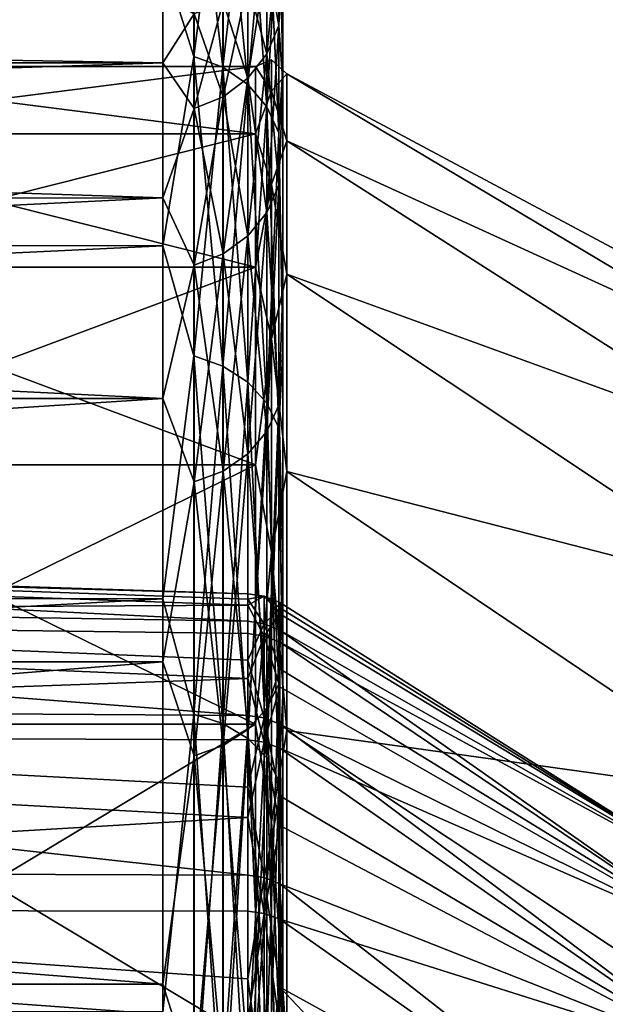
# Model space of a CAD drawing. Header units: metres. Extents: x 59 to 135, y -85 to 115.
# Tile 262 of 290: x 102.65 to 105.09, y 44.76 to 48.86. Entities that reach past the tile are written whole.
import ezdxf

# ---------------------------------------------------------------- set-up
doc = ezdxf.new("R2010")
doc.units = ezdxf.units.M
doc.layers.add('solid_20_404_502_XXX', color=7, linetype='CONTINUOUS')

msp = doc.modelspace()

# ---------------------------------------------------------------- linework, layer by layer
at = {"layer": 'solid_20_404_502_XXX'}
for points in [[(103.378906, 48.707054, -9.971992), (103.25, 49.118969, -9.109835), (103.378906, 49.693363, -7.590836)], [(103.378906, 49.693363, 7.590836), (103.25, 49.118969, 9.109835), (103.378906, 48.707054, 9.971992)], [(103.378906, 49.693363, 7.590836), (103.378906, 48.707054, 9.971992), (103.499657, 49.646275, 7.574359)], [(103.378906, 49.693363, -7.590836), (103.499657, 49.646275, -7.574359), (103.499657, 48.662106, -9.950346)], [(103.378906, 48.707054, -9.971992), (103.378906, 49.693363, -7.590836), (103.499657, 48.662106, -9.950346)], [(103.378906, 48.707054, 9.971992), (103.499657, 48.662106, 9.950346), (103.499657, 49.646275, 7.574359)], [(103.499657, 49.646275, 7.574359), (103.499657, 48.662106, 9.950346), (103.603371, 49.571262, 7.548111)], [(103.499657, 49.646275, -7.574359), (103.603371, 49.571262, -7.548111), (103.603371, 48.590508, -9.915866)], [(103.499657, 48.662106, -9.950346), (103.499657, 49.646275, -7.574359), (103.603371, 48.590508, -9.915866)], [(103.499657, 48.662106, 9.950346), (103.603371, 48.590508, 9.915866), (103.603371, 49.571262, 7.548111)], [(103.603371, 49.571262, 7.548111), (103.603371, 48.590508, 9.915866), (103.682945, 49.473454, 7.513886)], [(103.603371, 49.571262, -7.548111), (103.682945, 49.473454, -7.513886), (103.682945, 48.497143, -9.870904)], [(103.603371, 48.590508, -9.915866), (103.603371, 49.571262, -7.548111), (103.682945, 48.497143, -9.870904)], [(103.732964, 49.359524, 7.47402), (103.75, 48.658627, 8.914642), (103.75, 49.554035, 6.455459)], [(103.732964, 49.359524, -7.47402), (103.75, 49.554035, -6.45546), (103.75, 48.658627, -8.914643)], [(103.75, 49.463573, 1.250785), (103.75, 49.554035, 6.455459), (103.75, 48.658627, 8.914642)], [(103.75, 49.173119, -3.734782), (103.75, 48.658627, -8.914643), (103.75, 49.554035, -6.45546)], [(103.603371, 48.590508, 9.915866), (103.682945, 48.497143, 9.870904), (103.682945, 49.473454, 7.513886)], [(103.682945, 49.473454, 7.513886), (103.682945, 48.497143, 9.870904), (103.732964, 49.359524, 7.47402)], [(103.682945, 49.473454, -7.513886), (103.732964, 49.359524, -7.47402), (103.732964, 48.388393, -9.818533)], [(103.682945, 48.497143, -9.870904), (103.682945, 49.473454, -7.513886), (103.732964, 48.388393, -9.818533)], [(103.75, 49.173119, 3.734782), (103.75, 49.463573, 1.250785), (103.75, 48.658627, 8.914642)], [(103.682945, 48.497143, 9.870904), (103.732964, 48.388393, 9.818533), (103.732964, 49.359524, 7.47402)], [(103.732964, 49.359524, 7.47402), (103.732964, 48.388393, 9.818533), (103.75, 48.658627, 8.914642)], [(103.732964, 48.388393, -9.818533), (103.732964, 49.359524, -7.47402), (103.75, 48.658627, -8.914643)], [(103.733101, 49.236721, 2.392804), (103.733101, 48.835278, 4.755517), (103.683212, 49.116722, 2.379283)], [(103.733101, 49.236721, -2.392804), (103.683212, 49.116722, -2.379283), (103.683212, 48.717548, -4.728645)], [(103.733101, 48.835278, -4.755517), (103.733101, 49.236721, -2.392804), (103.683212, 48.717548, -4.728645)], [(103.733101, 48.835278, -4.755517), (103.75, 49.173119, -3.734782), (103.733101, 49.236721, -2.392804)], [(103.733101, 49.236721, 2.392804), (103.75, 49.173119, 3.734782), (103.733101, 48.835278, 4.755517)], [(103.733101, 48.835278, -4.755517), (103.75, 48.595985, -6.168858), (103.75, 49.173119, -3.734782)], [(103.733101, 48.835278, 4.755517), (103.75, 49.173119, 3.734782), (103.75, 48.595985, 6.168859)], [(103.75, 48.595985, 6.168859), (103.75, 49.173119, 3.734782), (103.75, 48.658627, 8.914642)], [(103.75, 49.173119, -3.734782), (103.75, 48.595985, -6.168858), (103.75, 48.658627, -8.914643)], [(103.25, 49.118969, -9.109835), (72.358109, 47.919746, -11.497985), (72.34034, 49.120304, -9.106745)], [(103.25, 49.118969, 9.109835), (72.34034, 49.120117, 9.107179), (72.358109, 47.919556, 11.498317)], [(103.25, 49.118969, -9.109835), (103.25, 47.918583, -11.5), (72.358109, 47.919746, -11.497985)], [(103.25, 47.918583, 11.5), (103.25, 49.118969, 9.109835), (72.358109, 47.919556, 11.498317)], [(103.378906, 48.707054, -9.971992), (103.25, 47.918583, -11.5), (103.25, 49.118969, -9.109835)], [(103.378906, 48.707054, 9.971992), (103.25, 49.118969, 9.109835), (103.25, 47.918583, 11.5)], [(103.683212, 49.116722, 2.379283), (103.683212, 48.717548, 4.728645), (103.603737, 49.013668, 2.367671)], [(103.683212, 49.116722, -2.379283), (103.603737, 49.013668, -2.367671), (103.603737, 48.61644, -4.705568)], [(103.683212, 48.717548, -4.728645), (103.683212, 49.116722, -2.379283), (103.603737, 48.61644, -4.705568)], [(103.733101, 48.835278, 4.755517), (103.683212, 48.717548, 4.728645), (103.683212, 49.116722, 2.379283)], [(103.603737, 49.013668, 2.367671), (103.603737, 48.61644, 4.705568), (103.500114, 48.934589, 2.358762)], [(103.603737, 49.013668, -2.367671), (103.500114, 48.934589, -2.358762), (103.500114, 48.538857, -4.68786)], [(103.603737, 48.61644, -4.705568), (103.603737, 49.013668, -2.367671), (103.500114, 48.538857, -4.68786)], [(103.683212, 48.717548, 4.728645), (103.603737, 48.61644, 4.705568), (103.603737, 49.013668, 2.367671)], [(103.25, 48.96447, 1.221041), (103.25, 48.680962, 3.646612), (86.25, 48.964455, 1.221133)], [(103.25, 48.96447, -1.221041), (86.25, 48.964455, -1.221133), (86.25, 48.680981, -3.646483)], [(103.25, 48.680962, -3.646612), (103.25, 48.96447, -1.221041), (86.25, 48.680981, -3.646483)], [(103.25, 48.680962, 3.646612), (86.25, 48.680981, 3.646483), (86.25, 48.964455, 1.221133)], [(103.37941, 48.884888, 2.353162), (103.25, 48.680962, 3.646612), (103.25, 48.96447, 1.221041)], [(103.37941, 48.884888, -2.353162), (103.25, 48.96447, -1.221041), (103.25, 48.680962, -3.646612)], [(103.500114, 48.934589, 2.358762), (103.500114, 48.538857, 4.68786), (103.37941, 48.884888, 2.353162)], [(103.500114, 48.934589, -2.358762), (103.37941, 48.884888, -2.353162), (103.37941, 48.490097, -4.676731)], [(103.500114, 48.538857, -4.68786), (103.500114, 48.934589, -2.358762), (103.37941, 48.490097, -4.676731)], [(103.603737, 48.61644, 4.705568), (103.500114, 48.538857, 4.68786), (103.500114, 48.934589, 2.358762)], [(103.37941, 48.884888, 2.353162), (103.37941, 48.490097, 4.676731), (103.25, 48.680962, 3.646612)], [(103.37941, 48.490097, -4.676731), (103.37941, 48.884888, -2.353162), (103.25, 48.680962, -3.646612)], [(103.500114, 48.538857, 4.68786), (103.37941, 48.490097, 4.676731), (103.37941, 48.884888, 2.353162)], [(103.733101, 48.835278, 4.755517), (103.733101, 48.171822, 7.058425), (103.683212, 48.717548, 4.728645)], [(103.733101, 48.835278, -4.755517), (103.683212, 48.717548, -4.728645), (103.683212, 48.057842, -7.018542)], [(103.733101, 48.171822, -7.058425), (103.733101, 48.835278, -4.755517), (103.683212, 48.057842, -7.018542)], [(103.733101, 48.171822, -7.058425), (103.75, 48.595985, -6.168858), (103.733101, 48.835278, -4.755517)], [(103.733101, 48.835278, 4.755517), (103.75, 48.595985, 6.168859), (103.733101, 48.171822, 7.058425)], [(103.378906, 47.460346, -12.227745), (103.25, 47.918583, -11.5), (103.378906, 48.707054, -9.971992)], [(103.378906, 48.707054, 9.971992), (103.25, 47.918583, 11.5), (103.378906, 47.460346, 12.227745)], [(103.378906, 48.707054, 9.971992), (103.378906, 47.460346, 12.227745), (103.499657, 48.662106, 9.950346)], [(103.378906, 48.707054, -9.971992), (103.499657, 48.662106, -9.950346), (103.499657, 47.418102, -12.201202)], [(103.378906, 47.460346, -12.227745), (103.378906, 48.707054, -9.971992), (103.499657, 47.418102, -12.201202)], [(103.683212, 48.717548, 4.728645), (103.683212, 48.057842, 7.018542), (103.603737, 48.61644, 4.705568)], [(103.683212, 48.717548, -4.728645), (103.603737, 48.61644, -4.705568), (103.603737, 47.959953, -6.98429)], [(103.683212, 48.057842, -7.018542), (103.683212, 48.717548, -4.728645), (103.603737, 47.959953, -6.98429)], [(103.733101, 48.171822, 7.058425), (103.683212, 48.057842, 7.018542), (103.683212, 48.717548, 4.728645)], [(103.25, 48.117779, 6.022868), (86.25, 48.117695, 6.023078), (86.25, 48.680981, 3.646483)], [(103.25, 48.680962, 3.646612), (103.25, 48.117779, 6.022868), (86.25, 48.680981, 3.646483)], [(103.25, 48.680962, -3.646612), (86.25, 48.680981, -3.646483), (86.25, 48.117695, -6.023078)], [(103.25, 48.117779, -6.022868), (103.25, 48.680962, -3.646612), (86.25, 48.117695, -6.023078)], [(101.430672, 48.664978, -1.203598), (103.635002, 48.664978, -1.203598), (103.635002, 48.385521, -3.594517)], [(101.430672, 48.385521, -3.594517), (101.430672, 48.664978, -1.203598), (103.635002, 48.385521, -3.594517)], [(101.430672, 48.664978, 1.203598), (103.635002, 48.664978, 1.203598), (103.635002, 48.664978, -1.203598)], [(101.430672, 48.664978, -1.203598), (101.430672, 48.664978, 1.203598), (103.635002, 48.664978, -1.203598)], [(101.430672, 48.385521, 3.594517), (103.635002, 48.385521, 3.594517), (103.635002, 48.664978, 1.203598)], [(101.430672, 48.664978, 1.203598), (101.430672, 48.385521, 3.594517), (103.635002, 48.664978, 1.203598)], [(103.37941, 48.490097, 4.676731), (103.25, 48.117779, 6.022868), (103.25, 48.680962, 3.646612)], [(103.37941, 48.490097, -4.676731), (103.25, 48.680962, -3.646612), (103.25, 48.117779, -6.022868)], [(103.378906, 47.460346, 12.227745), (103.499657, 47.418102, 12.201202), (103.499657, 48.662106, 9.950346)], [(103.499657, 48.662106, 9.950346), (103.499657, 47.418102, 12.201202), (103.603371, 48.590508, 9.915866)], [(103.499657, 48.662106, -9.950346), (103.603371, 48.590508, -9.915866), (103.603371, 47.350815, -12.158922)], [(103.499657, 47.418102, -12.201202), (103.499657, 48.662106, -9.950346), (103.603371, 47.350815, -12.158922)], [(103.702522, 48.692303), (103.635002, 48.664978, -1.203598), (103.635002, 48.664978, 1.203598)], [(103.702522, 48.692303), (103.702522, 48.562195, -2.316803), (103.635002, 48.664978, -1.203598)], [(103.702522, 48.562195, 2.316803), (103.702522, 48.692303), (103.635002, 48.664978, 1.203598)], [(103.702522, 48.562195, -2.316803), (103.635002, 48.385521, -3.594517), (103.635002, 48.664978, -1.203598)], [(103.702522, 48.562195, 2.316803), (103.635002, 48.664978, 1.203598), (103.635002, 48.385521, 3.594517)], [(103.702522, 48.692303), (103.766579, 48.634632, 1.201831), (103.766579, 48.634632, -1.201831)], [(103.702522, 48.562195, 2.316803), (103.766579, 48.634632, 1.201831), (103.702522, 48.692303)], [(103.702522, 48.692303), (103.766579, 48.634632, -1.201831), (103.702522, 48.562195, -2.316803)], [(103.732964, 48.388393, 9.818533), (103.75, 47.483383, 11.253761), (103.75, 48.658627, 8.914642)], [(103.732964, 48.388393, -9.818533), (103.75, 48.658627, -8.914643), (103.75, 47.483379, -11.253761)], [(103.75, 48.595985, 6.168859), (103.75, 48.658627, 8.914642), (103.75, 47.483383, 11.253761)], [(103.75, 47.740284, -8.51885), (103.75, 47.483379, -11.253761), (103.75, 48.658627, -8.914643)], [(103.75, 48.595985, -6.168858), (103.75, 47.740284, -8.51885), (103.75, 48.658627, -8.914643)], [(103.603737, 48.61644, 4.705568), (103.603737, 47.959953, 6.98429), (103.500114, 48.538857, 4.68786)], [(103.603737, 48.61644, -4.705568), (103.500114, 48.538857, -4.68786), (103.500114, 47.884838, -6.958006)], [(103.603737, 47.959953, -6.98429), (103.603737, 48.61644, -4.705568), (103.500114, 47.884838, -6.958006)], [(103.683212, 48.057842, 7.018542), (103.603737, 47.959953, 6.98429), (103.603737, 48.61644, 4.705568)], [(103.702522, 48.562195, 2.316803), (103.766579, 48.355587, 3.589239), (103.766579, 48.634632, 1.201831)], [(103.702522, 48.562195, -2.316803), (103.766579, 48.634632, -1.201831), (103.766579, 48.355587, -3.589239)], [(105.781776, 47.434959, 2.189794), (103.766579, 48.634632, 1.201831), (103.766579, 48.355587, 3.589239)], [(105.781776, 47.557938), (103.766579, 48.634632, -1.201831), (103.766579, 48.634632, 1.201831)], [(105.781776, 47.434959, 2.189794), (105.781776, 47.557938), (103.766579, 48.634632, 1.201831)], [(105.781776, 47.434959, -2.189794), (103.766579, 48.355587, -3.589239), (103.766579, 48.634632, -1.201831)], [(105.781776, 47.557938), (105.781776, 47.434959, -2.189794), (103.766579, 48.634632, -1.201831)], [(103.499657, 47.418102, 12.201202), (103.603371, 47.350815, 12.158922), (103.603371, 48.590508, 9.915866)], [(103.603371, 48.590508, 9.915866), (103.603371, 47.350815, 12.158922), (103.682945, 48.497143, 9.870904)], [(103.603371, 48.590508, -9.915866), (103.682945, 48.497143, -9.870904), (103.682945, 47.263073, -12.10379)], [(103.603371, 47.350815, -12.158922), (103.603371, 48.590508, -9.915866), (103.682945, 47.263073, -12.10379)], [(103.733101, 48.171822, -7.058425), (103.75, 47.740284, -8.51885), (103.75, 48.595985, -6.168858)], [(103.733101, 48.171822, 7.058425), (103.75, 48.595985, 6.168859), (103.75, 47.740284, 8.518851)], [(103.75, 47.740284, 8.518851), (103.75, 48.595985, 6.168859), (103.75, 47.483383, 11.253761)], [(103.500114, 48.538857, 4.68786), (103.500114, 47.884838, 6.958006), (103.37941, 48.490097, 4.676731)], [(103.500114, 48.538857, -4.68786), (103.37941, 48.490097, -4.676731), (103.37941, 47.837631, -6.941487)], [(103.500114, 47.884838, -6.958006), (103.500114, 48.538857, -4.68786), (103.37941, 47.837631, -6.941487)], [(103.603737, 47.959953, 6.98429), (103.500114, 47.884838, 6.958006), (103.500114, 48.538857, 4.68786)], [(103.702522, 48.562195, -2.316803), (103.702522, 48.173504, -4.60447), (103.635002, 48.385521, -3.594517)], [(103.702522, 48.173504, 4.60447), (103.702522, 48.562195, 2.316803), (103.635002, 48.385521, 3.594517)], [(103.702522, 48.173504, 4.60447), (103.766579, 48.355587, 3.589239), (103.702522, 48.562195, 2.316803)], [(103.702522, 48.562195, -2.316803), (103.766579, 48.355587, -3.589239), (103.702522, 48.173504, -4.60447)], [(103.603371, 47.350815, 12.158922), (103.682945, 47.263073, 12.10379), (103.682945, 48.497143, 9.870904)], [(103.682945, 48.497143, 9.870904), (103.682945, 47.263073, 12.10379), (103.732964, 48.388393, 9.818533)], [(103.682945, 48.497143, -9.870904), (103.732964, 48.388393, -9.818533), (103.732964, 47.16087, -12.039572)], [(103.682945, 47.263073, -12.10379), (103.682945, 48.497143, -9.870904), (103.732964, 47.16087, -12.039572)], [(103.37941, 48.490097, 4.676731), (103.37941, 47.837631, 6.941487), (103.25, 48.117779, 6.022868)], [(103.37941, 47.837631, -6.941487), (103.37941, 48.490097, -4.676731), (103.25, 48.117779, -6.022868)], [(103.500114, 47.884838, 6.958006), (103.37941, 47.837631, 6.941487), (103.37941, 48.490097, 4.676731)], [(101.430672, 48.385521, -3.594517), (103.635002, 48.385521, -3.594517), (103.635002, 47.830383, -5.936827)], [(101.430672, 47.830383, -5.936827), (101.430672, 48.385521, -3.594517), (103.635002, 47.830383, -5.936827)], [(101.430672, 47.830383, 5.936827), (103.635002, 47.830383, 5.936827), (103.635002, 48.385521, 3.594517)], [(101.430672, 48.385521, 3.594517), (101.430672, 47.830383, 5.936827), (103.635002, 48.385521, 3.594517)], [(103.702522, 48.173504, -4.60447), (103.635002, 47.830383, -5.936827), (103.635002, 48.385521, -3.594517)], [(103.702522, 48.173504, 4.60447), (103.635002, 48.385521, 3.594517), (103.635002, 47.830383, 5.936827)], [(103.682945, 47.263073, 12.10379), (103.732964, 47.16087, 12.039572), (103.732964, 48.388393, 9.818533)], [(103.732964, 48.388393, 9.818533), (103.732964, 47.16087, 12.039572), (103.75, 47.483383, 11.253761)], [(103.732964, 47.16087, -12.039572), (103.732964, 48.388393, -9.818533), (103.75, 47.483379, -11.253761)], [(103.702522, 48.173504, 4.60447), (103.766579, 47.801262, 5.928109), (103.766579, 48.355587, 3.589239)], [(103.702522, 48.173504, -4.60447), (103.766579, 48.355587, -3.589239), (103.766579, 47.801262, -5.928109)], [(105.781776, 47.067577, 4.35205), (103.766579, 48.355587, 3.589239), (103.766579, 47.801262, 5.928109)], [(105.781776, 47.067577, 4.35205), (105.781776, 47.434959, 2.189794), (103.766579, 48.355587, 3.589239)], [(105.781776, 47.067577, -4.35205), (103.766579, 47.801262, -5.928109), (103.766579, 48.355587, -3.589239)], [(105.781776, 47.434959, -2.189794), (105.781776, 47.067577, -4.35205), (103.766579, 48.355587, -3.589239)], [(103.702522, 48.173504, -4.60447), (103.702522, 47.53112, -6.834234), (103.635002, 47.830383, -5.936827)], [(103.702522, 47.53112, 6.834234), (103.702522, 48.173504, 4.60447), (103.635002, 47.830383, 5.936827)], [(103.733101, 48.171822, 7.058425), (103.733101, 47.254692, 9.272572), (103.683212, 48.057842, 7.018542)], [(103.733101, 48.171822, -7.058425), (103.683212, 48.057842, -7.018542), (103.683212, 47.145893, -9.220177)], [(103.733101, 47.254692, -9.272572), (103.733101, 48.171822, -7.058425), (103.683212, 47.145893, -9.220177)], [(103.702522, 47.53112, 6.834234), (103.766579, 47.801262, 5.928109), (103.702522, 48.173504, 4.60447)], [(103.702522, 48.173504, -4.60447), (103.766579, 47.801262, -5.928109), (103.702522, 47.53112, -6.834234)], [(103.733101, 47.254692, -9.272572), (103.75, 47.740284, -8.51885), (103.733101, 48.171822, -7.058425)], [(103.733101, 48.171822, 7.058425), (103.75, 47.740284, 8.518851), (103.733101, 47.254692, 9.272572)], [(103.25, 48.117779, 6.022868), (103.25, 47.282539, 8.317675), (86.25, 48.117695, 6.023078)], [(103.25, 48.117779, -6.022868), (86.25, 48.117695, -6.023078), (86.25, 47.282669, -8.317341)], [(103.25, 47.282539, -8.317675), (103.25, 48.117779, -6.022868), (86.25, 47.282669, -8.317341)], [(103.25, 47.282539, 8.317675), (86.25, 47.282669, 8.317341), (86.25, 48.117695, 6.023078)], [(103.37941, 47.837631, 6.941487), (103.25, 47.282539, 8.317675), (103.25, 48.117779, 6.022868)], [(103.37941, 47.837631, -6.941487), (103.25, 48.117779, -6.022868), (103.25, 47.282539, -8.317675)], [(103.683212, 48.057842, 7.018542), (103.683212, 47.145893, 9.220177), (103.603737, 47.959953, 6.98429)], [(103.683212, 48.057842, -7.018542), (103.603737, 47.959953, -6.98429), (103.603737, 47.052456, -9.175179)], [(103.683212, 47.145893, -9.220177), (103.683212, 48.057842, -7.018542), (103.603737, 47.052456, -9.175179)], [(103.733101, 47.254692, 9.272572), (103.683212, 47.145893, 9.220177), (103.683212, 48.057842, 7.018542)], [(103.25, 47.918583, -11.5), (72.37986, 46.450497, -13.732411), (72.358109, 47.919746, -11.497985)], [(103.25, 47.918583, 11.5), (72.358109, 47.919556, 11.498317), (72.379868, 46.450268, 13.73272)], [(103.603737, 47.959953, 6.98429), (103.603737, 47.052456, 9.175179), (103.500114, 47.884838, 6.958006)], [(103.603737, 47.959953, -6.98429), (103.500114, 47.884838, -6.958006), (103.500114, 46.980759, -9.140652)], [(103.603737, 47.052456, -9.175179), (103.603737, 47.959953, -6.98429), (103.500114, 46.980759, -9.140652)], [(103.683212, 47.145893, 9.220177), (103.603737, 47.052456, 9.175179), (103.603737, 47.959953, 6.98429)], [(103.25, 47.918583, -11.5), (103.25, 46.448833, -13.734648), (72.37986, 46.450497, -13.732411)], [(103.25, 46.448833, 13.734648), (103.25, 47.918583, 11.5), (72.379868, 46.450268, 13.73272)], [(103.378906, 47.460346, -12.227745), (103.25, 46.448833, -13.734648), (103.25, 47.918583, -11.5)], [(103.378906, 47.460346, 12.227745), (103.25, 47.918583, 11.5), (103.25, 46.448833, 13.734648)], [(103.500114, 47.884838, 6.958006), (103.500114, 46.980759, 9.140652), (103.37941, 47.837631, 6.941487)], [(103.500114, 47.884838, -6.958006), (103.37941, 47.837631, -6.941487), (103.37941, 46.935696, -9.118951)], [(103.500114, 46.980759, -9.140652), (103.500114, 47.884838, -6.958006), (103.37941, 46.935696, -9.118951)], [(103.603737, 47.052456, 9.175179), (103.500114, 46.980759, 9.140652), (103.500114, 47.884838, 6.958006)], [(103.37941, 47.837631, 6.941487), (103.37941, 46.935696, 9.118951), (103.25, 47.282539, 8.317675)], [(103.37941, 46.935696, -9.118951), (103.37941, 47.837631, -6.941487), (103.25, 47.282539, -8.317675)], [(103.500114, 46.980759, 9.140652), (103.37941, 46.935696, 9.118951), (103.37941, 47.837631, 6.941487)], [(101.430672, 47.830383, -5.936827), (103.635002, 47.830383, -5.936827), (103.635002, 47.007072, -8.198852)], [(101.430672, 47.007072, -8.198852), (101.430672, 47.830383, -5.936827), (103.635002, 47.007072, -8.198852)], [(101.430672, 47.007072, 8.198852), (103.635002, 47.007072, 8.198852), (103.635002, 47.830383, 5.936827)], [(101.430672, 47.830383, 5.936827), (101.430672, 47.007072, 8.198852), (103.635002, 47.830383, 5.936827)], [(103.702522, 47.53112, -6.834234), (103.635002, 47.007072, -8.198852), (103.635002, 47.830383, -5.936827)], [(103.702522, 47.53112, 6.834234), (103.635002, 47.830383, 5.936827), (103.635002, 47.007072, 8.198852)], [(103.702522, 47.53112, 6.834234), (103.766579, 46.979164, 8.186811), (103.766579, 47.801262, 5.928109)], [(103.702522, 47.53112, -6.834234), (103.766579, 47.801262, -5.928109), (103.766579, 46.979164, -8.186811)], [(105.781776, 46.460411, 6.459577), (103.766579, 47.801262, 5.928109), (103.766579, 46.979164, 8.186811)], [(105.781776, 46.460411, 6.459577), (105.781776, 47.067577, 4.35205), (103.766579, 47.801262, 5.928109)], [(105.781776, 46.460411, -6.459577), (103.766579, 46.979164, -8.186811), (103.766579, 47.801262, -5.928109)], [(105.781776, 47.067577, -4.35205), (105.781776, 46.460411, -6.459577), (103.766579, 47.801262, -5.928109)], [(103.733101, 47.254692, -9.272572), (103.75, 46.617165, -10.754092), (103.75, 47.740284, -8.51885)], [(103.733101, 47.254692, 9.272572), (103.75, 47.740284, 8.518851), (103.75, 46.617165, 10.754092)], [(103.75, 46.617165, 10.754092), (103.75, 47.740284, 8.518851), (103.75, 47.483383, 11.253761)], [(103.75, 47.740284, -8.51885), (103.75, 46.617165, -10.754092), (103.75, 47.483379, -11.253761)], [(103.702522, 47.53112, -6.834234), (103.702522, 46.64312, -8.978053), (103.635002, 47.007072, -8.198852)], [(103.702522, 46.64312, 8.978053), (103.702522, 47.53112, 6.834234), (103.635002, 47.007072, 8.198852)], [(103.702522, 46.64312, 8.978053), (103.766579, 46.979164, 8.186811), (103.702522, 47.53112, 6.834234)], [(103.702522, 47.53112, -6.834234), (103.766579, 46.979164, -8.186811), (103.702522, 46.64312, -8.978053)], [(103.732964, 47.16087, 12.039572), (103.75, 46.044792, 13.440062), (103.75, 47.483383, 11.253761)], [(103.732964, 47.16087, -12.039572), (103.75, 47.483379, -11.253761), (103.75, 46.044792, -13.440062)], [(103.75, 46.617165, 10.754092), (103.75, 47.483383, 11.253761), (103.75, 46.044792, 13.440062)], [(103.75, 46.617165, -10.754092), (103.75, 46.044792, -13.440062), (103.75, 47.483379, -11.253761)], [(103.378906, 45.96891, -14.329727), (103.25, 46.448833, -13.734648), (103.378906, 47.460346, -12.227745)], [(103.378906, 47.460346, 12.227745), (103.25, 46.448833, 13.734648), (103.378906, 45.96891, 14.329727)], [(103.378906, 47.460346, 12.227745), (103.378906, 45.96891, 14.329727), (103.499657, 47.418102, 12.201202)], [(103.378906, 47.460346, -12.227745), (103.499657, 47.418102, -12.201202), (103.499657, 45.929905, -14.298622)], [(103.378906, 45.96891, -14.329727), (103.378906, 47.460346, -12.227745), (103.499657, 45.929905, -14.298622)], [(103.378906, 45.96891, 14.329727), (103.499657, 45.929905, 14.298622), (103.499657, 47.418102, 12.201202)], [(103.499657, 47.418102, 12.201202), (103.499657, 45.929905, 14.298622), (103.603371, 47.350815, 12.158922)], [(103.499657, 47.418102, -12.201202), (103.603371, 47.350815, -12.158922), (103.603371, 45.867771, -14.249073)], [(103.499657, 45.929905, -14.298622), (103.499657, 47.418102, -12.201202), (103.603371, 45.867771, -14.249073)], [(103.499657, 45.929905, 14.298622), (103.603371, 45.867771, 14.249073), (103.603371, 47.350815, 12.158922)], [(103.603371, 47.350815, 12.158922), (103.603371, 45.867771, 14.249073), (103.682945, 47.263073, 12.10379)], [(103.603371, 47.350815, -12.158922), (103.682945, 47.263073, -12.10379), (103.682945, 45.786755, -14.184464)], [(103.603371, 45.867771, -14.249073), (103.603371, 47.350815, -12.158922), (103.682945, 45.786755, -14.184464)], [(103.25, 47.282539, 8.317675), (86.25, 46.186546, 10.499971), (86.25, 47.282669, 8.317341)], [(103.25, 47.282539, -8.317675), (86.25, 47.282669, -8.317341), (86.25, 46.186546, -10.499971)], [(103.25, 47.282539, 8.317675), (103.25, 46.186535, 10.5), (86.25, 46.186546, 10.499971)], [(103.25, 46.186535, -10.5), (103.25, 47.282539, -8.317675), (86.25, 46.186546, -10.499971)], [(103.37941, 46.935696, 9.118951), (103.25, 46.186535, 10.5), (103.25, 47.282539, 8.317675)], [(103.37941, 46.935696, -9.118951), (103.25, 47.282539, -8.317675), (103.25, 46.186535, -10.5)], [(103.603371, 45.867771, 14.249073), (103.682945, 45.786755, 14.184464), (103.682945, 47.263073, 12.10379)], [(103.682945, 47.263073, 12.10379), (103.682945, 45.786755, 14.184464), (103.732964, 47.16087, 12.039572)], [(103.682945, 47.263073, -12.10379), (103.732964, 47.16087, -12.039572), (103.732964, 45.692387, -14.109206)], [(103.682945, 45.786755, -14.184464), (103.682945, 47.263073, -12.10379), (103.732964, 45.692387, -14.109206)], [(103.733101, 47.254692, 9.272572), (103.733101, 46.095425, 11.370109), (103.683212, 47.145893, 9.220177)], [(103.733101, 47.254692, -9.272572), (103.683212, 47.145893, -9.220177), (103.683212, 45.993176, -11.305862)], [(103.733101, 46.095425, -11.370109), (103.733101, 47.254692, -9.272572), (103.683212, 45.993176, -11.305862)], [(103.733101, 46.095425, -11.370109), (103.75, 46.617165, -10.754092), (103.733101, 47.254692, -9.272572)], [(103.733101, 47.254692, 9.272572), (103.75, 46.617165, 10.754092), (103.733101, 46.095425, 11.370109)], [(103.683212, 47.145893, 9.220177), (103.683212, 45.993176, 11.305862), (103.603737, 47.052456, 9.175179)], [(103.683212, 47.145893, -9.220177), (103.603737, 47.052456, -9.175179), (103.603737, 45.905365, -11.250687)], [(103.683212, 45.993176, -11.305862), (103.683212, 47.145893, -9.220177), (103.603737, 45.905365, -11.250687)], [(103.682945, 45.786755, 14.184464), (103.732964, 45.692387, 14.109206), (103.732964, 47.16087, 12.039572)], [(103.733101, 46.095425, 11.370109), (103.683212, 45.993176, 11.305862), (103.683212, 47.145893, 9.220177)], [(103.732964, 47.16087, 12.039572), (103.732964, 45.692387, 14.109206), (103.75, 46.044792, 13.440062)], [(103.732964, 45.692387, -14.109206), (103.732964, 47.16087, -12.039572), (103.75, 46.044792, -13.440062)], [(103.603737, 47.052456, 9.175179), (103.603737, 45.905365, 11.250687), (103.500114, 46.980759, 9.140652)], [(103.603737, 47.052456, -9.175179), (103.500114, 46.980759, -9.140652), (103.500114, 45.837982, -11.208348)], [(103.603737, 45.905365, -11.250687), (103.603737, 47.052456, -9.175179), (103.500114, 45.837982, -11.208348)], [(103.683212, 45.993176, 11.305862), (103.603737, 45.905365, 11.250687), (103.603737, 47.052456, 9.175179)], [(101.430672, 47.007072, -8.198852), (103.635002, 47.007072, -8.198852), (103.635002, 45.926727, -10.35)], [(101.430672, 45.926727, -10.35), (101.430672, 47.007072, -8.198852), (103.635002, 45.926727, -10.35)], [(101.430672, 45.926727, 10.35), (103.635002, 45.926727, 10.35), (103.635002, 47.007072, 8.198852)], [(101.430672, 47.007072, 8.198852), (101.430672, 45.926727, 10.35), (103.635002, 47.007072, 8.198852)], [(103.500114, 46.980759, 9.140652), (103.500114, 45.837982, 11.208348), (103.37941, 46.935696, 9.118951)], [(103.500114, 46.980759, -9.140652), (103.37941, 46.935696, -9.118951), (103.37941, 45.795635, -11.181738)], [(103.500114, 45.837982, -11.208348), (103.500114, 46.980759, -9.140652), (103.37941, 45.795635, -11.181738)], [(103.603737, 45.905365, 11.250687), (103.500114, 45.837982, 11.208348), (103.500114, 46.980759, 9.140652)], [(103.702522, 46.64312, -8.978053), (103.635002, 45.926727, -10.35), (103.635002, 47.007072, -8.198852)], [(103.702522, 46.64312, 8.978053), (103.635002, 47.007072, 8.198852), (103.635002, 45.926727, 10.35)], [(103.702522, 46.64312, 8.978053), (103.766579, 45.900402, 10.334802), (103.766579, 46.979164, 8.186811)], [(103.702522, 46.64312, -8.978053), (103.766579, 46.979164, -8.186811), (103.766579, 45.900402, -10.334802)], [(105.781776, 45.621094, 8.485871), (103.766579, 46.979164, 8.186811), (103.766579, 45.900402, 10.334802)], [(105.781776, 45.621094, 8.485871), (105.781776, 46.460411, 6.459577), (103.766579, 46.979164, 8.186811)], [(105.781776, 45.621094, -8.485871), (103.766579, 45.900402, -10.334802), (103.766579, 46.979164, -8.186811)], [(105.781776, 46.460411, -6.459577), (105.781776, 45.621094, -8.485871), (103.766579, 46.979164, -8.186811)], [(103.37941, 46.935696, 9.118951), (103.37941, 45.795635, 11.181738), (103.25, 46.186535, 10.5)], [(103.37941, 45.795635, -11.181738), (103.37941, 46.935696, -9.118951), (103.25, 46.186535, -10.5)], [(103.500114, 45.837982, 11.208348), (103.37941, 45.795635, 11.181738), (103.37941, 46.935696, 9.118951)], [(97.194763, 46.675579, 0.850736), (103.603325, 46.469978, -0.208342), (103.603325, 46.447788, 0.92874)], [(97.194763, 46.65184, -1.268762), (103.603325, 46.469978, -0.208342), (97.194763, 46.675579, 0.850736)], [(97.194763, 46.675579, 0.850736), (103.603325, 46.447788, 0.92874), (103.603325, 46.355663, 2.062301)], [(97.194763, 46.675579, 0.850736), (103.603325, 46.355663, 2.062301), (97.194763, 46.45924, 2.959299)], [(97.194763, 46.65184, -1.268762), (103.603325, 46.422146, -1.344634), (103.603325, 46.469978, -0.208342)], [(97.194763, 46.388336, -3.371951), (103.603325, 46.422146, -1.344634), (97.194763, 46.65184, -1.268762)], [(103.702522, 46.64312, -8.978053), (103.702522, 45.520672, -11.008968), (103.635002, 45.926727, -10.35)], [(103.702522, 45.520672, 11.008968), (103.702522, 46.64312, 8.978053), (103.635002, 45.926727, 10.35)], [(103.702522, 45.520672, 11.008968), (103.766579, 45.900402, 10.334802), (103.702522, 46.64312, 8.978053)], [(103.702522, 46.64312, -8.978053), (103.766579, 45.900402, -10.334802), (103.702522, 45.520672, -11.008968)], [(103.733101, 46.095425, -11.370109), (103.75, 45.242378, -12.843292), (103.75, 46.617165, -10.754092)], [(103.733101, 46.095425, 11.370109), (103.75, 46.617165, 10.754092), (103.75, 45.242378, 12.843292)], [(103.75, 45.242378, 12.843292), (103.75, 46.617165, 10.754092), (103.75, 46.044792, 13.440062)], [(103.75, 46.617165, -10.754092), (103.75, 45.242378, -12.843292), (103.75, 46.044792, -13.440062)], [(103.25, 46.448833, -13.734648), (72.405296, 44.732399, -15.780583), (72.37986, 46.450497, -13.732411)], [(103.25, 46.448833, 13.734648), (72.379868, 46.450268, 13.73272), (72.405296, 44.732136, 15.780864)], [(103.25, 46.448833, -13.734648), (103.25, 44.729595, -15.783558), (72.405296, 44.732399, -15.780583)], [(103.25, 44.729595, 15.783558), (103.25, 46.448833, 13.734648), (72.405296, 44.732136, 15.780864)], [(97.194763, 46.45924, 2.959299), (103.603325, 46.355663, 2.062301), (103.603325, 46.193951, 3.188044)], [(97.194763, 46.45924, 2.959299), (103.603325, 46.193951, 3.188044), (103.603325, 45.963264, 4.301701)], [(97.194763, 46.45924, 2.959299), (103.603325, 45.963264, 4.301701), (97.194763, 46.005608, 5.029819)], [(103.378906, 45.96891, -14.329727), (103.25, 44.729595, -15.783558), (103.25, 46.448833, -13.734648)], [(103.378906, 45.96891, 14.329727), (103.25, 46.448833, 13.734648), (103.25, 44.729595, 15.783558)], [(103.603325, 46.469978, -0.208342), (103.603325, 46.422146, -1.344634), (103.672081, 46.459518, -0.207456)], [(103.603325, 46.447788, 0.92874), (103.603325, 46.469978, -0.208342), (103.672081, 46.459518, -0.207456)], [(103.603325, 46.422146, -1.344634), (103.672081, 46.29422, -2.473528), (103.672081, 46.459518, -0.207456)], [(103.603325, 46.447788, 0.92874), (103.672081, 46.459518, -0.207456), (103.672073, 46.345192, 2.061759)], [(103.603325, 46.355663, 2.062301), (103.603325, 46.447788, 0.92874), (103.672073, 46.345192, 2.061759)], [(103.672073, 46.345192, 2.061759), (103.672081, 46.459518, -0.207456), (103.736542, 46.411156, 0.931198)], [(103.672081, 46.459518, -0.207456), (103.736542, 46.433563, -0.203647), (103.736542, 46.411156, 0.931198)], [(103.672081, 46.459518, -0.207456), (103.736542, 46.386089, -1.337725), (103.736542, 46.433563, -0.203647)], [(103.672081, 46.459518, -0.207456), (103.672081, 46.29422, -2.473528), (103.736542, 46.386089, -1.337725)], [(97.194763, 46.388336, -3.371951), (103.603325, 46.304474, -2.475828), (103.603325, 46.422146, -1.344634)], [(103.603325, 46.422146, -1.344634), (103.603325, 46.304474, -2.475828), (103.672081, 46.29422, -2.473528)], [(103.672073, 46.345192, 2.061759), (103.736542, 46.411156, 0.931198), (103.736542, 46.318947, 2.062501)], [(105.59938, 45.257915, 1.029138), (103.736542, 46.411156, 0.931198), (103.736542, 46.433563, -0.203647)], [(105.59938, 45.257889, -1.02958), (103.736542, 46.433563, -0.203647), (103.736542, 46.386089, -1.337725)], [(105.59938, 45.257915, 1.029138), (103.736542, 46.433563, -0.203647), (105.59938, 45.257889, -1.02958)], [(105.59938, 45.257915, 1.029138), (103.736542, 46.318947, 2.062501), (103.736542, 46.411156, 0.931198)], [(97.194763, 46.388336, -3.371951), (103.603325, 46.117409, -3.597637), (103.603325, 46.304474, -2.475828)], [(97.194763, 45.888447, -5.431793), (103.603325, 46.117409, -3.597637), (97.194763, 46.388336, -3.371951)], [(103.672081, 46.29422, -2.473528), (103.736542, 46.268906, -2.466731), (103.736542, 46.386089, -1.337725)], [(105.59938, 45.257889, -1.02958), (103.736542, 46.386089, -1.337725), (103.736542, 46.268906, -2.466731)], [(103.603325, 46.193951, 3.188044), (103.603325, 46.355663, 2.062301), (103.672073, 46.345192, 2.061759)], [(103.603325, 46.193951, 3.188044), (103.672073, 46.345192, 2.061759), (103.672073, 45.952972, 4.299742)], [(103.672073, 46.345192, 2.061759), (103.736542, 46.318947, 2.062501), (103.736542, 46.157291, 3.185983)], [(103.672073, 45.952972, 4.299742), (103.672073, 46.345192, 2.061759), (103.736542, 46.157291, 3.185983)], [(103.603325, 46.304474, -2.475828), (103.603325, 46.117409, -3.597637), (103.672081, 46.29422, -2.473528)], [(103.603325, 46.117409, -3.597637), (103.672089, 45.851803, -4.702131), (103.672081, 46.29422, -2.473528)], [(103.672081, 46.29422, -2.473528), (103.736542, 46.082466, -3.586382), (103.736542, 46.268906, -2.466731)], [(103.672081, 46.29422, -2.473528), (103.672089, 45.851803, -4.702131), (103.736542, 46.082466, -3.586382)], [(105.59938, 45.013226, 3.073263), (103.736542, 46.157291, 3.185983), (103.736542, 46.318947, 2.062501)], [(105.59938, 45.013226, 3.073263), (103.736542, 46.318947, 2.062501), (105.59938, 45.257915, 1.029138)], [(105.59938, 45.013145, -3.073699), (103.736542, 46.268906, -2.466731), (103.736542, 46.082466, -3.586382)], [(105.59938, 45.257889, -1.02958), (103.736542, 46.268906, -2.466731), (105.59938, 45.013145, -3.073699)], [(103.25, 44.844585, 12.540331), (86.25, 44.844551, 12.540382), (86.25, 46.186546, 10.499971)], [(103.25, 46.186535, 10.5), (103.25, 44.844585, 12.540331), (86.25, 46.186546, 10.499971)], [(103.25, 46.186535, -10.5), (86.25, 46.186546, -10.499971), (86.25, 44.844551, -12.540382)], [(103.25, 44.844585, -12.540331), (103.25, 46.186535, -10.5), (86.25, 44.844551, -12.540382)], [(103.37941, 45.795635, 11.181738), (103.25, 44.844585, 12.540331), (103.25, 46.186535, 10.5)], [(103.37941, 45.795635, -11.181738), (103.25, 46.186535, -10.5), (103.25, 44.844585, -12.540331)], [(103.603325, 45.963264, 4.301701), (103.603325, 46.193951, 3.188044), (103.672073, 45.952972, 4.299742)], [(103.672073, 45.952972, 4.299742), (103.736542, 46.157291, 3.185983), (103.736542, 45.9268, 4.2974)], [(105.59938, 45.013226, 3.073263), (103.736542, 45.9268, 4.2974), (103.736542, 46.157291, 3.185983)], [(97.194763, 45.888447, -5.431793), (103.603325, 45.86166, -4.705807), (103.603325, 46.117409, -3.597637)], [(103.603325, 46.117409, -3.597637), (103.603325, 45.86166, -4.705807), (103.672089, 45.851803, -4.702131)], [(103.672089, 45.851803, -4.702131), (103.736542, 45.827473, -4.692438), (103.736542, 46.082466, -3.586382)], [(103.733101, 46.095425, 11.370109), (103.733101, 44.708595, 13.32466), (103.683212, 45.993176, 11.305862)], [(103.733101, 46.095425, -11.370109), (103.683212, 45.993176, -11.305862), (103.683212, 44.614185, -13.249371)], [(103.733101, 44.708595, -13.32466), (103.733101, 46.095425, -11.370109), (103.683212, 44.614185, -13.249371)], [(103.733101, 44.708595, -13.32466), (103.75, 45.242378, -12.843292), (103.733101, 46.095425, -11.370109)], [(103.733101, 46.095425, 11.370109), (103.75, 45.242378, 12.843292), (103.733101, 44.708595, 13.32466)], [(105.59938, 45.013145, -3.073699), (103.736542, 46.082466, -3.586382), (103.736542, 45.827473, -4.692438)], [(103.732964, 45.692387, 14.109206), (103.75, 44.361629, 15.444944), (103.75, 46.044792, 13.440062)], [(103.732964, 45.692387, -14.109206), (103.75, 46.044792, -13.440062), (103.75, 44.361629, -15.444944)], [(103.75, 45.242378, 12.843292), (103.75, 46.044792, 13.440062), (103.75, 44.361629, 15.444944)], [(103.75, 45.242378, -12.843292), (103.75, 44.361629, -15.444944), (103.75, 46.044792, -13.440062)], [(97.194763, 46.005608, 5.029819), (103.603325, 45.963264, 4.301701), (103.603325, 45.664478, 5.39905)], [(97.194763, 46.005608, 5.029819), (103.603325, 45.664478, 5.39905), (103.603325, 45.298721, 6.47593)], [(97.194763, 46.005608, 5.029819), (103.603325, 45.298721, 6.47593), (97.194763, 45.320511, 7.035682)], [(103.683212, 45.993176, 11.305862), (103.683212, 44.614185, 13.249371), (103.603737, 45.905365, 11.250687)], [(103.683212, 45.993176, -11.305862), (103.603737, 45.905365, -11.250687), (103.603737, 44.533104, -13.18471)], [(103.683212, 44.614185, -13.249371), (103.683212, 45.993176, -11.305862), (103.603737, 44.533104, -13.18471)], [(103.733101, 44.708595, 13.32466), (103.683212, 44.614185, 13.249371), (103.683212, 45.993176, 11.305862)], [(103.378906, 44.251503, -16.251505), (103.25, 44.729595, -15.783558), (103.378906, 45.96891, -14.329727)], [(103.378906, 45.96891, 14.329727), (103.25, 44.729595, 15.783558), (103.378906, 44.251503, 16.251505)], [(103.378906, 45.96891, 14.329727), (103.378906, 44.251503, 16.251505), (103.499657, 45.929905, 14.298622)], [(103.378906, 45.96891, -14.329727), (103.499657, 45.929905, -14.298622), (103.499657, 44.216228, -16.216228)], [(103.378906, 44.251503, -16.251505), (103.378906, 45.96891, -14.329727), (103.499657, 44.216228, -16.216228)], [(103.603325, 45.664478, 5.39905), (103.603325, 45.963264, 4.301701), (103.672073, 45.952972, 4.299742)], [(103.603325, 45.664478, 5.39905), (103.672073, 45.952972, 4.299742), (103.672066, 45.288799, 6.472593)], [(103.672066, 45.288799, 6.472593), (103.672073, 45.952972, 4.299742), (103.736542, 45.628345, 5.392516)], [(103.672073, 45.952972, 4.299742), (103.736542, 45.9268, 4.2974), (103.736542, 45.628345, 5.392516)], [(101.430672, 45.926727, -10.35), (103.635002, 45.926727, -10.35), (103.635002, 44.603951, -12.361183)], [(101.430672, 44.603951, -12.361183), (101.430672, 45.926727, -10.35), (103.635002, 44.603951, -12.361183)], [(101.430672, 44.603951, 12.361183), (103.635002, 44.603951, 12.361183), (103.635002, 45.926727, 10.35)], [(101.430672, 45.926727, 10.35), (101.430672, 44.603951, 12.361183), (103.635002, 45.926727, 10.35)], [(103.378906, 44.251503, 16.251505), (103.499657, 44.216228, 16.216228), (103.499657, 45.929905, 14.298622)], [(103.499657, 45.929905, 14.298622), (103.499657, 44.216228, 16.216228), (103.603371, 45.867771, 14.249073)], [(103.499657, 45.929905, -14.298622), (103.603371, 45.867771, -14.249073), (103.603371, 44.160034, -16.160034)], [(103.499657, 44.216228, -16.216228), (103.499657, 45.929905, -14.298622), (103.603371, 44.160034, -16.160034)], [(103.702522, 45.520672, -11.008968), (103.635002, 44.603951, -12.361183), (103.635002, 45.926727, -10.35)], [(103.702522, 45.520672, 11.008968), (103.635002, 45.926727, 10.35), (103.635002, 44.603951, 12.361183)], [(105.59938, 44.527287, 5.073809), (103.736542, 45.628345, 5.392516), (103.736542, 45.9268, 4.2974)], [(105.59938, 44.527287, 5.073809), (103.736542, 45.9268, 4.2974), (105.59938, 45.013226, 3.073263)], [(97.194763, 45.888447, -5.431793), (103.603325, 45.538197, -5.796136), (103.603325, 45.86166, -4.705807)], [(97.194763, 45.158604, -7.42181), (103.603325, 45.538197, -5.796136), (97.194763, 45.888447, -5.431793)], [(103.603737, 45.905365, 11.250687), (103.603737, 44.533104, 13.18471), (103.500114, 45.837982, 11.208348)], [(103.603737, 45.905365, -11.250687), (103.500114, 45.837982, -11.208348), (103.500114, 44.470886, -13.135093)], [(103.603737, 44.533104, -13.18471), (103.603737, 45.905365, -11.250687), (103.500114, 44.470886, -13.135093)], [(103.683212, 44.614185, 13.249371), (103.603737, 44.533104, 13.18471), (103.603737, 45.905365, 11.250687)], [(103.702522, 45.520672, 11.008968), (103.766579, 44.579567, 12.343031), (103.766579, 45.900402, 10.334802)], [(103.702522, 45.520672, -11.008968), (103.766579, 45.900402, -10.334802), (103.766579, 44.579567, -12.343031)], [(105.781776, 44.560181, 10.40545), (103.766579, 45.900402, 10.334802), (103.766579, 44.579567, 12.343031)], [(105.781776, 44.560181, 10.40545), (105.781776, 45.621094, 8.485871), (103.766579, 45.900402, 10.334802)], [(105.781776, 44.560181, -10.40545), (103.766579, 44.579567, -12.343031), (103.766579, 45.900402, -10.334802)], [(105.781776, 45.621094, -8.485871), (105.781776, 44.560181, -10.40545), (103.766579, 45.900402, -10.334802)], [(103.500114, 45.837982, 11.208348), (103.500114, 44.470886, 13.135093), (103.37941, 45.795635, 11.181738)], [(103.500114, 45.837982, -11.208348), (103.37941, 45.795635, -11.181738), (103.37941, 44.431782, -13.103909)], [(103.500114, 44.470886, -13.135093), (103.500114, 45.837982, -11.208348), (103.37941, 44.431782, -13.103909)], [(103.499657, 44.216228, 16.216228), (103.603371, 44.160034, 16.160034), (103.603371, 45.867771, 14.249073)], [(103.603737, 44.533104, 13.18471), (103.500114, 44.470886, 13.135093), (103.500114, 45.837982, 11.208348)], [(103.603325, 45.86166, -4.705807), (103.603325, 45.538197, -5.796136), (103.672089, 45.851803, -4.702131)], [(103.603325, 45.538197, -5.796136), (103.672089, 45.138962, -6.859506), (103.672089, 45.851803, -4.702131)], [(103.603371, 45.867771, 14.249073), (103.603371, 44.160034, 16.160034), (103.682945, 45.786755, 14.184464)], [(103.603371, 45.867771, -14.249073), (103.682945, 45.786755, -14.184464), (103.682945, 44.086758, -16.08676)], [(103.603371, 44.160034, -16.160034), (103.603371, 45.867771, -14.249073), (103.682945, 44.086758, -16.08676)], [(103.672089, 45.851803, -4.702131), (103.736542, 45.50489, -5.780705), (103.736542, 45.827473, -4.692438)], [(103.672089, 45.851803, -4.702131), (103.672089, 45.138962, -6.859506), (103.736542, 45.50489, -5.780705)], [(103.37941, 45.795635, 11.181738), (103.37941, 44.431782, 13.103909), (103.25, 44.844585, 12.540331)], [(103.37941, 44.431782, -13.103909), (103.37941, 45.795635, -11.181738), (103.25, 44.844585, -12.540331)], [(103.500114, 44.470886, 13.135093), (103.37941, 44.431782, 13.103909), (103.37941, 45.795635, 11.181738)], [(105.59938, 44.527157, -5.074233), (103.736542, 45.827473, -4.692438), (103.736542, 45.50489, -5.780705)], [(105.59938, 45.013145, -3.073699), (103.736542, 45.827473, -4.692438), (105.59938, 44.527157, -5.074233)], [(103.603371, 44.160034, 16.160034), (103.682945, 44.086758, 16.08676), (103.682945, 45.786755, 14.184464)], [(103.682945, 45.786755, 14.184464), (103.682945, 44.086758, 16.08676), (103.732964, 45.692387, 14.109206)], [(103.682945, 45.786755, -14.184464), (103.732964, 45.692387, -14.109206), (103.732964, 44.001408, -16.00141)], [(103.682945, 44.086758, -16.08676), (103.682945, 45.786755, -14.184464), (103.732964, 44.001408, -16.00141)], [(103.682945, 44.086758, 16.08676), (103.732964, 44.001408, 16.00141), (103.732964, 45.692387, 14.109206)], [(103.732964, 45.692387, 14.109206), (103.732964, 44.001408, 16.00141), (103.75, 44.361629, 15.444944)], [(103.732964, 44.001408, -16.00141), (103.732964, 45.692387, -14.109206), (103.75, 44.361629, -15.444944)], [(103.603325, 45.298721, 6.47593), (103.603325, 45.664478, 5.39905), (103.672066, 45.288799, 6.472593)], [(103.672066, 45.288799, 6.472593), (103.736542, 45.628345, 5.392516), (103.736542, 45.263073, 6.467147)], [(105.59938, 44.527287, 5.073809), (103.736542, 45.263073, 6.467147), (103.736542, 45.628345, 5.392516)], [(97.194763, 45.158604, -7.42181), (103.603325, 45.148243, -6.864492), (103.603325, 45.538197, -5.796136)], [(103.603325, 45.538197, -5.796136), (103.603325, 45.148243, -6.864492), (103.672089, 45.138962, -6.859506)], [(103.702522, 45.520672, -11.008968), (103.702522, 44.177895, -12.90144), (103.635002, 44.603951, -12.361183)], [(103.702522, 44.177895, 12.90144), (103.702522, 45.520672, 11.008968), (103.635002, 44.603951, 12.361183)], [(103.672089, 45.138962, -6.859506), (103.736542, 45.115944, -6.847056), (103.736542, 45.50489, -5.780705)], [(103.702522, 44.177895, 12.90144), (103.766579, 44.579567, 12.343031), (103.702522, 45.520672, 11.008968)], [(103.702522, 45.520672, -11.008968), (103.766579, 44.579567, -12.343031), (103.702522, 44.177895, -12.90144)], [(105.59938, 44.527157, -5.074233), (103.736542, 45.50489, -5.780705), (103.736542, 45.115944, -6.847056)], [(97.194763, 45.320511, 7.035682), (103.603325, 45.298721, 6.47593), (103.603325, 44.86739, 7.528259)], [(97.194763, 45.320511, 7.035682), (103.603325, 44.86739, 7.528259), (103.603325, 44.372108, 8.552048)], [(97.194763, 45.320511, 7.035682), (103.603325, 44.372108, 8.552048), (97.194763, 44.412762, 8.9511)], [(103.603325, 44.86739, 7.528259), (103.603325, 45.298721, 6.47593), (103.672066, 45.288799, 6.472593)], [(103.603325, 44.86739, 7.528259), (103.672066, 45.288799, 6.472593), (103.672066, 44.362736, 8.547398)], [(103.672066, 45.288799, 6.472593), (103.736542, 45.263073, 6.467147), (103.736542, 44.832413, 7.517157)], [(103.672066, 44.362736, 8.547398), (103.672066, 45.288799, 6.472593), (103.736542, 44.832413, 7.517157)], [(105.59938, 43.806995, 7.002409), (103.736542, 44.832413, 7.517157), (103.736542, 45.263073, 6.467147)], [(105.59938, 43.806995, 7.002409), (103.736542, 45.263073, 6.467147), (105.59938, 44.527287, 5.073809)], [(103.733101, 44.708595, -13.32466), (103.75, 43.633862, -14.759121), (103.75, 45.242378, -12.843292)], [(103.733101, 44.708595, 13.32466), (103.75, 45.242378, 12.843292), (103.75, 43.633862, 14.759121)], [(103.75, 43.633862, 14.759121), (103.75, 45.242378, 12.843292), (103.75, 44.361629, 15.444944)], [(103.75, 45.242378, -12.843292), (103.75, 43.633862, -14.759121), (103.75, 44.361629, -15.444944)], [(97.194763, 45.158604, -7.42181), (103.603325, 44.693279, -7.906825), (103.603325, 45.148243, -6.864492)], [(97.194763, 44.208187, -9.316419), (103.603325, 44.693279, -7.906825), (97.194763, 45.158604, -7.42181)], [(103.603325, 45.148243, -6.864492), (103.603325, 44.693279, -7.906825), (103.672089, 45.138962, -6.859506)], [(103.603325, 44.693279, -7.906825), (103.672096, 44.1665, -8.912971), (103.672089, 45.138962, -6.859506)], [(103.672089, 45.138962, -6.859506), (103.736542, 44.662109, -7.887449), (103.736542, 45.115944, -6.847056)], [(103.672089, 45.138962, -6.859506), (103.672096, 44.1665, -8.912971), (103.736542, 44.662109, -7.887449)], [(105.59938, 43.806816, -7.002814), (103.736542, 45.115944, -6.847056), (103.736542, 44.662109, -7.887449)], [(105.59938, 44.527157, -5.074233), (103.736542, 45.115944, -6.847056), (105.59938, 43.806816, -7.002814)], [(103.603325, 44.372108, 8.552048), (103.603325, 44.86739, 7.528259), (103.672066, 44.362736, 8.547398)], [(103.25, 44.844585, 12.540331), (103.25, 43.274845, 14.411075), (86.25, 44.844551, 12.540382)], [(103.25, 43.274845, -14.411075), (103.25, 44.844585, -12.540331), (86.25, 44.844551, -12.540382)], [(103.25, 43.274845, 14.411075), (86.25, 43.274685, 14.411202), (86.25, 44.844551, 12.540382)], [(103.25, 43.274845, -14.411075), (86.25, 44.844551, -12.540382), (86.25, 43.274685, -14.411202)], [(103.37941, 44.431782, 13.103909), (103.25, 43.274845, 14.411075), (103.25, 44.844585, 12.540331)], [(103.37941, 44.431782, -13.103909), (103.25, 44.844585, -12.540331), (103.25, 43.274845, -14.411075)], [(103.672066, 44.362736, 8.547398), (103.736542, 44.832413, 7.517157), (103.736542, 44.338017, 8.538557)], [(105.59938, 42.862556, 8.831715), (103.736542, 44.338017, 8.538557), (103.736542, 44.832413, 7.517157)], [(105.59938, 42.862556, 8.831715), (103.736542, 44.832413, 7.517157), (105.59938, 43.806995, 7.002409)]]:
    msp.add_3dface(points, dxfattribs=at)

doc.saveas('drawing.dxf')
